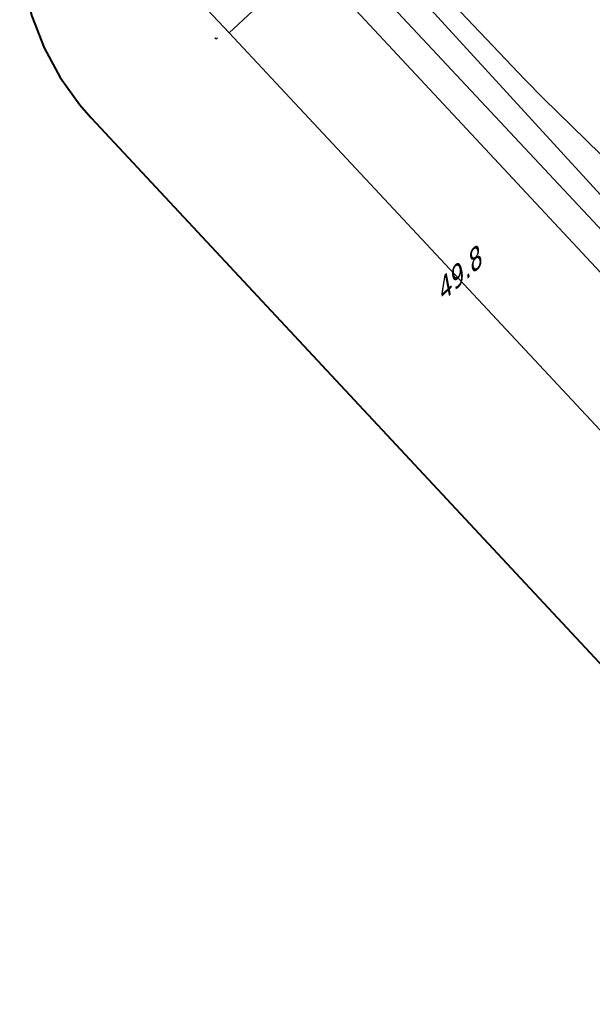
# Model space of a CAD drawing. Header units: metres. Extents: x 124576 to 133557, y 395865 to 402386.
# Tile 337 of 447: x 129831 to 129874, y 401097 to 401170. Entities that reach past the tile are written whole.
import ezdxf
from ezdxf.enums import TextEntityAlignment as Align

# ---------------------------------------------------------------- set-up
doc = ezdxf.new("R2010")
doc.units = ezdxf.units.M
doc.header["$MEASUREMENT"] = 0
for name, color, linetype, lineweight, true_color in [('LG_AanduidingEisVoorzorgsmaatregel', 7, 'Continuous', 40, 0xf7284a), ('LG_Hoog_Spanning', 1, 'Continuous', 13, 0xff0000), ('LG_Midden_Spanning_Enexis_Netbeheer_BV', 7, 'Continuous', 13, 0xd20000)]:
    doc.layers.add(name, color=color, linetype=linetype, lineweight=lineweight, true_color=true_color)
doc.layers.add('MV_Midden_Spanning', color=7, linetype='Continuous', lineweight=0)
doc.layers.add('MV_Midden_Spanning_pijl', color=7, linetype='Continuous', lineweight=0)
doc.styles.add('Klic_Annotatie', font='verdanai.ttf', dxfattribs={"oblique": 20, "height": 1.4})

# ---------------------------------------------------------------- blocks, each defined once
blk = doc.blocks.new('m_pijl_1')
at = {"layer": 'MV_Midden_Spanning_pijl'}
blk.add_hatch(color=7, dxfattribs=at).paths.add_polyline_path([(-1, -0.33), (-1, 0), (-1, 0.33), (0, 0)])
at = {"layer": 'MV_Midden_Spanning_pijl', "flags": 128}
blk.add_lwpolyline([(-1, 0), (-1, 0.33), (0, 0), (-1, -0.33), (-1, 0)], close=True, dxfattribs=at)

msp = doc.modelspace()

# ---------------------------------------------------------------- linework, layer by layer
at = {"layer": 'LG_AanduidingEisVoorzorgsmaatregel', "flags": 128}
msp.add_lwpolyline([(129895.243, 401313.043), (129833.289, 401185.493), (129833.288, 401185.493), (129832.331, 401183.154), (129832.33, 401183.153), (129831.674, 401180.712), (129831.674, 401180.711), (129831.332, 401178.207), (129831.332, 401178.205), (129831.308, 401175.679), (129831.308, 401175.677), (129831.604, 401173.168), (129831.604, 401173.166), (129832.213, 401170.713), (129832.214, 401170.712), (129833.128, 401168.356), (129833.129, 401168.355), (129834.333, 401166.133), (129834.334, 401166.132), (129835.808, 401164.079), (129835.809, 401164.079), (129836.652, 401163.114), (129836.653, 401163.114), (129915.38, 401078.7)], dxfattribs=at)
at = {"layer": 'LG_Hoog_Spanning', "flags": 128}
msp.add_lwpolyline([(129913.224, 401304.309), (129851.269, 401176.758), (129851.269, 401176.757), (129851.268, 401176.756), (129851.268, 401176.755), (129851.268, 401176.754), (129851.268, 401176.752), (129851.269, 401176.751), (129851.269, 401176.75), (129851.27, 401176.749), (129851.27, 401176.748), (129851.271, 401176.747), (129929.998, 401092.333), (129929.999, 401092.332), (129930, 401092.332), (129930.001, 401092.331), (129930.002, 401092.331), (129930.003, 401092.33), (129930.004, 401092.33), (129930.006, 401092.33)], dxfattribs=at)
msp.add_lwpolyline([(129913.224, 401304.309), (129851.269, 401176.758), (129851.269, 401176.757), (129851.268, 401176.756), (129851.268, 401176.755), (129851.268, 401176.754), (129851.268, 401176.752), (129851.269, 401176.751), (129851.269, 401176.75), (129851.27, 401176.749), (129851.27, 401176.748), (129851.271, 401176.747), (129929.998, 401092.333), (129929.999, 401092.332), (129930, 401092.332), (129930.001, 401092.331), (129930.002, 401092.331), (129930.003, 401092.33), (129930.004, 401092.33), (129930.006, 401092.33)], dxfattribs=at)
at = {"layer": 'LG_Midden_Spanning_Enexis_Netbeheer_BV', "flags": 128}
for points in [[(129920.268, 401160.764), (129911.335, 401165.026), (129910.653, 401164.802), (129910.347, 401163.933), (129909.495, 401161.507), (129909.086, 401160.379), (129908.82, 401159.666), (129907.914, 401157.238), (129906.37, 401153.102), (129899.714, 401138.776), (129898.649, 401136.483), (129898.212, 401135.542), (129897.381, 401133.753), (129896.636, 401132.183), (129896.585, 401132.101), (129895.969, 401132.079), (129874.179, 401155.403), (129850.497, 401180.753), (129850.36, 401181.726), (129887.373, 401254.291), (129897.233, 401273.621), (129898.732, 401276.561), (129912.04, 401295.966), (129913.783, 401298.508)], [(129898.68, 401263.344), (129898.181, 401262.477), (129894.951, 401257.411), (129893.98, 401255.667), (129886.459, 401240.031), (129885.59, 401238.23), (129869.785, 401205.57), (129856.668, 401178.525), (129856.907, 401176.887), (129875.571, 401156.467), (129876.933, 401155.002), (129895.923, 401134.907), (129897.372, 401134.828), (129898.212, 401135.542)], [(129920.268, 401160.764), (129911.335, 401165.026), (129910.653, 401164.802), (129910.347, 401163.933), (129909.495, 401161.507), (129909.086, 401160.379), (129908.82, 401159.666), (129907.914, 401157.238), (129906.37, 401153.102), (129899.714, 401138.776), (129898.649, 401136.483), (129898.212, 401135.542), (129897.381, 401133.753), (129896.636, 401132.183), (129896.585, 401132.101), (129895.969, 401132.079), (129874.179, 401155.403), (129850.497, 401180.753), (129850.36, 401181.726), (129887.373, 401254.291)], [(129919.958, 401160.108), (129916.064, 401161.965), (129913.123, 401163.368), (129911.117, 401164.324), (129910.377, 401164.016), (129910.347, 401163.933), (129909.495, 401161.507), (129909.086, 401160.379), (129908.82, 401159.666), (129907.914, 401157.238), (129906.37, 401153.102), (129899.714, 401138.776), (129898.649, 401136.483), (129898.212, 401135.542), (129897.381, 401133.753), (129896.636, 401132.183), (129896.585, 401132.101), (129895.969, 401132.079), (129874.179, 401155.403), (129850.497, 401180.753), (129874.179, 401155.403), (129850.497, 401180.753), (129850.36, 401181.726), (129887.373, 401254.291)], [(129897.381, 401133.753), (129896.636, 401132.183), (129896.585, 401132.101), (129895.969, 401132.079), (129874.179, 401155.403), (129850.497, 401180.753), (129874.179, 401155.403), (129850.497, 401180.753), (129850.36, 401181.726), (129887.373, 401254.291)], [(129920.876, 401162.051), (129911.86, 401166.44), (129911.122, 401166.137), (129910.653, 401164.802), (129910.347, 401163.933), (129909.495, 401161.507), (129909.086, 401160.379), (129908.82, 401159.666), (129907.914, 401157.238), (129906.37, 401153.102), (129899.714, 401138.776), (129898.649, 401136.483), (129898.212, 401135.542), (129897.381, 401133.753), (129896.636, 401132.183), (129896.585, 401132.101), (129895.969, 401132.079), (129874.179, 401155.403), (129850.497, 401180.753), (129874.179, 401155.403), (129850.497, 401180.753), (129850.36, 401181.726), (129887.373, 401254.291)], [(129920.268, 401160.764), (129911.335, 401165.026), (129910.653, 401164.802), (129910.347, 401163.933), (129909.495, 401161.507), (129909.086, 401160.379), (129908.82, 401159.666), (129907.914, 401157.238), (129906.37, 401153.102), (129899.714, 401138.776), (129898.649, 401136.483), (129898.212, 401135.542), (129897.381, 401133.753), (129896.636, 401132.183), (129896.585, 401132.101), (129895.969, 401132.079), (129874.179, 401155.403), (129850.497, 401180.753), (129850.36, 401181.726), (129887.373, 401254.291)], [(129920.876, 401162.051), (129911.86, 401166.44), (129911.122, 401166.137), (129910.653, 401164.802), (129910.347, 401163.933), (129909.495, 401161.507), (129909.086, 401160.379), (129908.82, 401159.666), (129907.914, 401157.238), (129906.37, 401153.102), (129899.714, 401138.776), (129898.649, 401136.483), (129898.212, 401135.542), (129897.381, 401133.753), (129896.636, 401132.183), (129896.585, 401132.101), (129895.969, 401132.079), (129874.179, 401155.403), (129850.497, 401180.753), (129850.36, 401181.726), (129887.373, 401254.291)], [(129920.876, 401162.051), (129911.86, 401166.44), (129911.122, 401166.137), (129910.653, 401164.802), (129910.347, 401163.933), (129909.495, 401161.507), (129909.086, 401160.379), (129908.82, 401159.666), (129907.914, 401157.238), (129906.37, 401153.102), (129899.714, 401138.776), (129898.649, 401136.483), (129898.212, 401135.542), (129897.381, 401133.753), (129896.636, 401132.183), (129896.585, 401132.101), (129895.969, 401132.079), (129874.179, 401155.403), (129850.497, 401180.753), (129850.36, 401181.726), (129887.373, 401254.291)], [(129920.268, 401160.764), (129911.335, 401165.026), (129910.653, 401164.802), (129910.347, 401163.933), (129909.495, 401161.507), (129909.086, 401160.379), (129908.82, 401159.666), (129907.914, 401157.238), (129906.37, 401153.102), (129899.714, 401138.776), (129898.649, 401136.483), (129898.212, 401135.542), (129897.381, 401133.753), (129896.636, 401132.183), (129896.585, 401132.101), (129895.969, 401132.079), (129874.179, 401155.403), (129850.497, 401180.753), (129850.36, 401181.726), (129887.373, 401254.291)], [(129919.958, 401160.108), (129916.064, 401161.965), (129913.123, 401163.368), (129911.117, 401164.324), (129910.377, 401164.016), (129910.347, 401163.933), (129909.495, 401161.507), (129909.086, 401160.379), (129908.82, 401159.666), (129907.914, 401157.238), (129906.37, 401153.102), (129899.714, 401138.776), (129898.649, 401136.483), (129898.212, 401135.542), (129897.381, 401133.753), (129896.636, 401132.183), (129896.585, 401132.101), (129895.969, 401132.079), (129874.179, 401155.403), (129850.497, 401180.753), (129850.36, 401181.726), (129887.373, 401254.291)], [(129919.958, 401160.108), (129916.064, 401161.965), (129913.123, 401163.368), (129911.117, 401164.324), (129910.377, 401164.016), (129910.347, 401163.933), (129909.495, 401161.507), (129909.086, 401160.379), (129908.82, 401159.666), (129907.914, 401157.238), (129906.37, 401153.102), (129899.714, 401138.776), (129898.649, 401136.483), (129898.212, 401135.542), (129897.381, 401133.753), (129896.636, 401132.183), (129896.585, 401132.101), (129895.969, 401132.079), (129874.179, 401155.403), (129850.497, 401180.753), (129850.36, 401181.726), (129887.373, 401254.291)], [(129916.064, 401161.965), (129913.123, 401163.368), (129911.117, 401164.324), (129910.377, 401164.016), (129910.347, 401163.933), (129909.495, 401161.507), (129909.086, 401160.379), (129908.82, 401159.666), (129907.914, 401157.238), (129906.37, 401153.102), (129899.714, 401138.776), (129898.649, 401136.483), (129898.212, 401135.542), (129897.381, 401133.753), (129896.636, 401132.183), (129896.585, 401132.101), (129895.969, 401132.079), (129874.179, 401155.403), (129850.497, 401180.753), (129850.36, 401181.726), (129887.373, 401254.291)], [(129916.064, 401161.965), (129913.123, 401163.368), (129911.117, 401164.324), (129910.377, 401164.016), (129910.347, 401163.933), (129909.495, 401161.507), (129909.086, 401160.379), (129908.82, 401159.666), (129907.914, 401157.238), (129906.37, 401153.102), (129899.714, 401138.776), (129898.649, 401136.483), (129898.212, 401135.542), (129897.381, 401133.753), (129896.636, 401132.183), (129896.585, 401132.101), (129895.969, 401132.079), (129874.179, 401155.403), (129850.497, 401180.753), (129850.36, 401181.726), (129887.373, 401254.291)], [(129916.064, 401161.965), (129913.123, 401163.368), (129911.117, 401164.324), (129910.377, 401164.016), (129910.347, 401163.933), (129909.495, 401161.507), (129909.086, 401160.379), (129908.82, 401159.666), (129907.914, 401157.238), (129906.37, 401153.102), (129899.714, 401138.776), (129898.649, 401136.483), (129898.212, 401135.542), (129897.381, 401133.753), (129896.636, 401132.183), (129896.585, 401132.101), (129895.969, 401132.079), (129874.179, 401155.403), (129850.497, 401180.753), (129850.36, 401181.726), (129887.373, 401254.291)], [(129896.585, 401132.101), (129895.969, 401132.079), (129874.179, 401155.403), (129850.497, 401180.753), (129850.36, 401181.726), (129887.373, 401254.291)], [(129885.59, 401238.23), (129869.785, 401205.57), (129856.668, 401178.525), (129856.907, 401176.887), (129875.571, 401156.467), (129876.933, 401155.002), (129895.923, 401134.907), (129897.372, 401134.828), (129898.212, 401135.542), (129898.649, 401136.483), (129899.714, 401138.776), (129906.37, 401153.102), (129907.914, 401157.238), (129908.82, 401159.666), (129911.475, 401165.15), (129912.812, 401165.616), (129920.751, 401161.786)], [(129885.59, 401238.23), (129869.785, 401205.57), (129856.668, 401178.525), (129856.907, 401176.887), (129875.571, 401156.467), (129876.933, 401155.002), (129895.923, 401134.907), (129897.372, 401134.828), (129898.212, 401135.542), (129898.649, 401136.483), (129899.714, 401138.776), (129906.37, 401153.102), (129907.914, 401157.238), (129908.82, 401159.666), (129911.475, 401165.15), (129912.812, 401165.616), (129920.751, 401161.786)], [(129916.89, 401153.612), (129909.339, 401157.214), (129908.658, 401157.539), (129907.914, 401157.238), (129906.37, 401153.102), (129899.714, 401138.776), (129898.649, 401136.483), (129898.212, 401135.542), (129897.372, 401134.828), (129895.923, 401134.907), (129876.933, 401155.002), (129875.571, 401156.467), (129856.907, 401176.887), (129856.668, 401178.525), (129869.785, 401205.57), (129885.59, 401238.23)], [(129916.89, 401153.612), (129909.339, 401157.214), (129908.658, 401157.539), (129907.914, 401157.238), (129906.37, 401153.102), (129899.714, 401138.776), (129898.649, 401136.483), (129898.212, 401135.542), (129897.372, 401134.828), (129895.923, 401134.907), (129876.933, 401155.002), (129875.571, 401156.467), (129856.907, 401176.887), (129856.668, 401178.525), (129869.785, 401205.57), (129885.59, 401238.23)], [(129916.89, 401153.612), (129909.339, 401157.214), (129908.658, 401157.539), (129907.914, 401157.238), (129906.37, 401153.102), (129899.714, 401138.776), (129898.649, 401136.483), (129898.212, 401135.542), (129897.372, 401134.828), (129895.923, 401134.907), (129876.933, 401155.002), (129875.571, 401156.467), (129856.907, 401176.887), (129856.668, 401178.525), (129869.785, 401205.57), (129885.59, 401238.23)], [(129885.59, 401238.23), (129869.785, 401205.57), (129856.668, 401178.525), (129856.907, 401176.887), (129875.571, 401156.467), (129876.933, 401155.002), (129895.923, 401134.907), (129897.372, 401134.828), (129898.212, 401135.542), (129898.649, 401136.483), (129899.714, 401138.776), (129906.37, 401153.102), (129907.914, 401157.238), (129908.82, 401159.666), (129911.475, 401165.15), (129912.812, 401165.616), (129920.751, 401161.786)], [(129885.59, 401238.23), (129869.785, 401205.57), (129856.668, 401178.525), (129856.907, 401176.887), (129875.571, 401156.467), (129876.933, 401155.002), (129895.923, 401134.907), (129897.372, 401134.828), (129898.212, 401135.542), (129898.649, 401136.483), (129899.714, 401138.776), (129906.37, 401153.102), (129907.914, 401157.238), (129908.82, 401159.666), (129911.475, 401165.15), (129912.812, 401165.616), (129920.751, 401161.786)], [(129885.59, 401238.23), (129869.785, 401205.57), (129856.668, 401178.525), (129856.907, 401176.887), (129875.571, 401156.467), (129876.933, 401155.002), (129895.923, 401134.907), (129897.372, 401134.828), (129898.212, 401135.542), (129898.649, 401136.483), (129899.714, 401138.776), (129906.37, 401153.102), (129907.914, 401157.238), (129908.82, 401159.666), (129911.475, 401165.15), (129912.812, 401165.616), (129920.751, 401161.786)], [(129885.59, 401238.23), (129869.785, 401205.57), (129856.668, 401178.525), (129856.907, 401176.887), (129875.571, 401156.467), (129876.933, 401155.002), (129895.923, 401134.907), (129897.372, 401134.828), (129898.212, 401135.542), (129898.649, 401136.483), (129899.714, 401138.776), (129906.37, 401153.102), (129907.914, 401157.238), (129908.82, 401159.666), (129911.475, 401165.15), (129912.812, 401165.616), (129920.751, 401161.786)], [(129897.159, 401138.805), (129891.617, 401143.771), (129882.61, 401152.702), (129881.185, 401154.106), (129870.496, 401164.571), (129869.092, 401165.996), (129862.354, 401173.094), (129861.372, 401174.015), (129860.451, 401174.99), (129860.204, 401175.323), (129859.407, 401176.778), (129859.004, 401178.393), (129858.993, 401178.479), (129858.997, 401180.116), (129859.007, 401180.193), (129859.353, 401181.644), (129859.397, 401181.77), (129859.917, 401182.886), (129860.099, 401183.194), (129860.408, 401183.618), (129860.701, 401184.052), (129870.562, 401203.726), (129871.446, 401205.52), (129884.014, 401231.461)], [(129897.159, 401138.805), (129891.617, 401143.771), (129882.61, 401152.702), (129881.185, 401154.106), (129870.496, 401164.571), (129869.092, 401165.996), (129862.354, 401173.094), (129861.372, 401174.015), (129860.451, 401174.99), (129860.204, 401175.323), (129859.407, 401176.778), (129859.004, 401178.393), (129858.993, 401178.479), (129858.997, 401180.116), (129859.007, 401180.193), (129859.353, 401181.644), (129859.397, 401181.77), (129859.917, 401182.886), (129860.099, 401183.194), (129860.408, 401183.618), (129860.701, 401184.052), (129870.562, 401203.726), (129871.446, 401205.52), (129884.014, 401231.461)], [(129897.159, 401138.805), (129891.617, 401143.771), (129882.61, 401152.702), (129881.185, 401154.106), (129870.496, 401164.571), (129869.092, 401165.996), (129862.354, 401173.094), (129861.372, 401174.015), (129860.451, 401174.99), (129860.204, 401175.323), (129859.407, 401176.778), (129859.004, 401178.393), (129858.993, 401178.479), (129858.997, 401180.116), (129859.007, 401180.193), (129859.353, 401181.644), (129859.397, 401181.77), (129859.917, 401182.886), (129860.099, 401183.194), (129860.408, 401183.618), (129860.701, 401184.052), (129870.562, 401203.726), (129871.446, 401205.52), (129884.014, 401231.461)], [(129891.617, 401143.771), (129882.61, 401152.702), (129881.185, 401154.106), (129870.496, 401164.571), (129869.092, 401165.996), (129862.354, 401173.094), (129861.372, 401174.015), (129860.451, 401174.99), (129860.204, 401175.323), (129859.407, 401176.778), (129859.004, 401178.393), (129858.993, 401178.479), (129858.997, 401180.116), (129859.007, 401180.193), (129859.353, 401181.644), (129859.397, 401181.77), (129859.917, 401182.886), (129860.099, 401183.194), (129860.408, 401183.618), (129860.701, 401184.052), (129870.562, 401203.726), (129871.446, 401205.52), (129884.014, 401231.461)], [(129862.354, 401173.094), (129869.092, 401165.996), (129870.496, 401164.571), (129881.185, 401154.106), (129882.61, 401152.702), (129891.617, 401143.771), (129892.155, 401143.444), (129892.483, 401143.298), (129892.836, 401143.241), (129892.878, 401143.24), (129893.318, 401143.262), (129896.374, 401143.646), (129898.129, 401144.418), (129898.847, 401145.028), (129900.178, 401146.498), (129901.398, 401148.265), (129902.061, 401149.226), (129903.098, 401150.932), (129905.272, 401155.028), (129906.083, 401156.851), (129912.097, 401173.352)], [(129862.354, 401173.094), (129869.092, 401165.996), (129870.496, 401164.571), (129881.185, 401154.106), (129882.61, 401152.702), (129891.617, 401143.771), (129892.155, 401143.444), (129892.483, 401143.298), (129892.836, 401143.241), (129892.878, 401143.24), (129893.318, 401143.262), (129896.374, 401143.646), (129898.129, 401144.418), (129898.847, 401145.028), (129900.178, 401146.498), (129901.398, 401148.265), (129902.061, 401149.226), (129903.098, 401150.932), (129905.272, 401155.028), (129906.083, 401156.851), (129912.097, 401173.352)], [(129862.354, 401173.094), (129869.092, 401165.996), (129870.496, 401164.571), (129881.185, 401154.106), (129882.61, 401152.702), (129891.617, 401143.771), (129892.155, 401143.444), (129892.483, 401143.298), (129892.836, 401143.241), (129892.878, 401143.24), (129893.318, 401143.262), (129896.374, 401143.646), (129898.129, 401144.418), (129898.847, 401145.028), (129900.178, 401146.498), (129901.398, 401148.265), (129902.061, 401149.226), (129903.098, 401150.932), (129905.272, 401155.028), (129906.083, 401156.851), (129912.097, 401173.352)], [(129862.354, 401173.094), (129869.092, 401165.996), (129870.496, 401164.571), (129881.185, 401154.106), (129882.61, 401152.702), (129891.617, 401143.771), (129892.155, 401143.444), (129892.483, 401143.298), (129892.836, 401143.241), (129892.878, 401143.24), (129893.318, 401143.262), (129896.374, 401143.646), (129898.129, 401144.418), (129898.847, 401145.028), (129900.178, 401146.498), (129901.398, 401148.265), (129902.061, 401149.226), (129903.098, 401150.932), (129905.272, 401155.028), (129906.083, 401156.851), (129912.097, 401173.352)]]:
    msp.add_lwpolyline(points, dxfattribs=at)
at = {"layer": 'MV_Midden_Spanning_pijl'}
for p, q in [((129854.484, 401176.486), (129846.966, 401169.466)), ((129842.431, 401174.322), (129846.966, 401169.466)), ((129846.966, 401169.466), (129880.974, 401133.045))]:
    msp.add_line(p, q, dxfattribs=at)

# ---------------------------------------------------------------- block references
at = {"layer": 'MV_Midden_Spanning_pijl', "xscale": 0.1, "yscale": 0.1, "zscale": 0.1}
for rotation in [314, 224]:
    msp.add_blockref('m_pijl_1', (129846, 401169), dxfattribs=dict(at, rotation=rotation))

# ---------------------------------------------------------------- texts
at = {"layer": 'MV_Midden_Spanning', "style": 'Klic_Annotatie', "oblique": 20}
msp.add_text('49.8', height=1.4, rotation=43, dxfattribs=at).set_placement((129863.97, 401151.256), align=Align.MIDDLE_CENTER)

doc.saveas('drawing.dxf')
